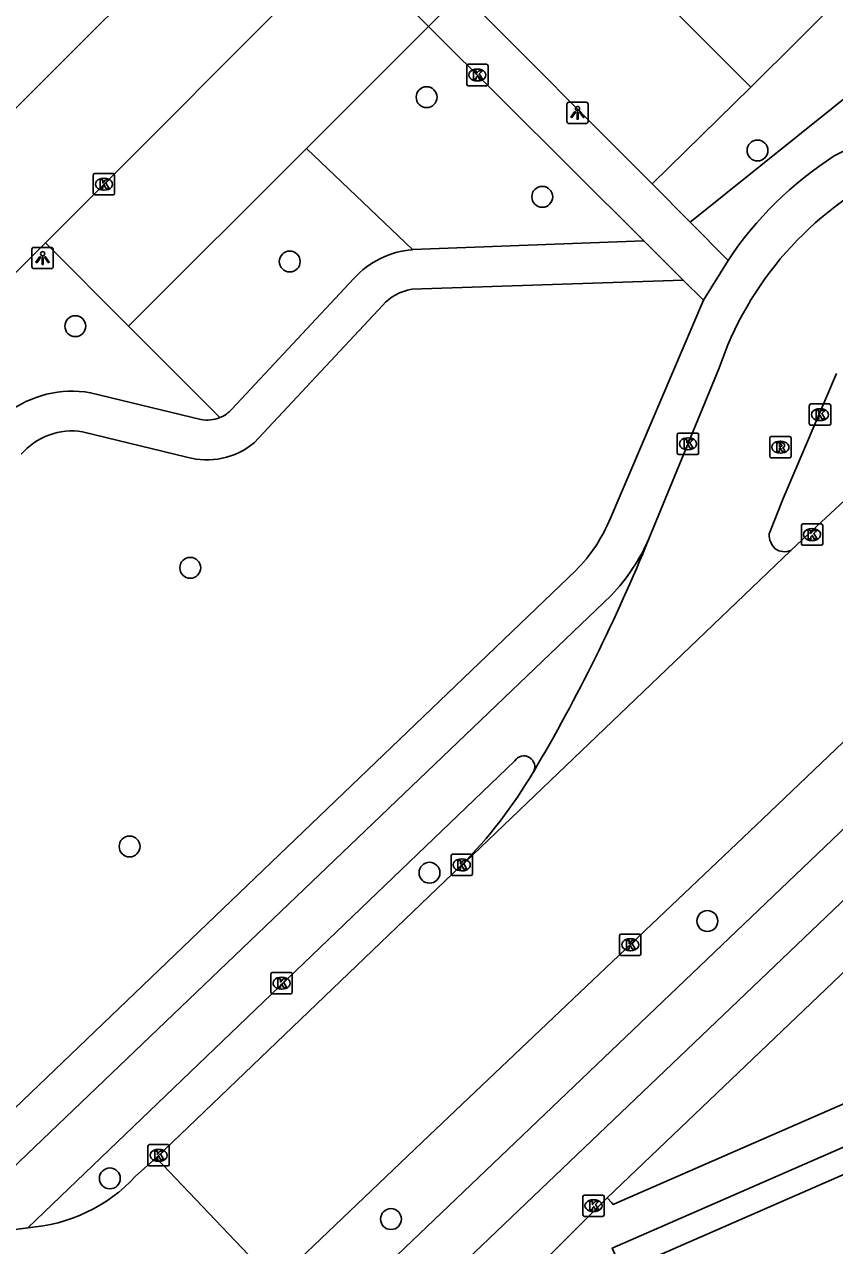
# Model space of a CAD drawing. Extents: x 159961 to 160856, y 382704 to 383353.
# Drawn here: x 160194 to 160232, y 382998 to 383055.2 of the extents above; entities that cross this region are included whole.
import ezdxf

# ---------------------------------------------------------------- set-up
doc = ezdxf.new("R2010")
doc.units = 0
for name, color, linetype in [('IMGEO_Boom', 7, 'Continuous'), ('IMGEO_Fietspad_open', 7, 'Continuous'), ('IMGEO_Groenvoorziening', 7, 'Continuous'), ('IMGEO_Kolk', 7, 'Continuous'), ('IMGEO_Lichtpunt', 7, 'Continuous'), ('IMGEO_Pand', 7, 'Continuous'), ('IMGEO_Parkeervlak_open', 7, 'Continuous'), ('IMGEO_Rijbaan_lokaal_gesloten', 7, 'Continuous'), ('IMGEO_Rijbaan_lokaal_open', 7, 'Continuous'), ('IMGEO_Rioolput', 7, 'Continuous'), ('IMGEO_Voetpad_halfverhard', 7, 'Continuous'), ('IMGEO_Voetpad_open', 7, 'Continuous')]:
    doc.layers.add(name, color=color, linetype=linetype)

msp = doc.modelspace()

# ---------------------------------------------------------------- linework, layer by layer
at = {"layer": 'IMGEO_Boom'}
for centre in [(160212.882, 383051.799), (160228.38, 383049.302), (160218.3, 383047.132), (160206.472, 383044.1), (160196.428, 383041.071), (160201.812, 383029.751), (160198.969, 383016.695), (160213.017, 383015.464), (160226.033, 383013.201), (160198.045, 383001.144), (160211.213, 382999.237)]:
    msp.add_circle(centre, 0.489, dxfattribs=at)
at = {"layer": 'IMGEO_Fietspad_open'}
for points in [[(160359.534, 383140.192), (160355.084, 383135.582), (160349.301, 383129.494), (160346.069, 383126.243), (160333.013, 383113.184), (160320.923, 383101.092), (160266.621, 383046.833), (160203.096, 382986.199)], [(160244.662, 383029.223), (160210.466, 382996.565), (160207.97, 382994.198)], [(160189.799, 382998.24), (160190.191, 382998.491), (160221.535, 383028.463)], [(160217.008, 383020.713), (160194.199, 382998.835)]]:
    msp.add_lwpolyline(points, dxfattribs=at)
for centre, radius, start, end in [((160214.642, 383034.952), 9.467, 316.7295, 336.0702), ((160217.434, 383020.427), 0.513, 331.6788, 146.1828)]:
    msp.add_arc(centre, radius, start, end, dxfattribs=at)
at = {"layer": 'IMGEO_Groenvoorziening'}
for points in [[(160245.237, 383062.018), (160225.225, 383045.944)], [(160223.445, 383047.733), (160228.075, 383052.263)], [(160212.222, 383044.656), (160207.249, 383049.392)], [(160198.925, 383041.069), (160203.201, 383036.786)]]:
    msp.add_lwpolyline(points, dxfattribs=at)
at = {"layer": 'IMGEO_Kolk'}
for p, q in [((160214.759, 383052.413), (160214.759, 383053.265)), ((160214.834, 383053.339), (160215.686, 383053.339)), ((160215.247, 383053.119), (160215.272, 383053.119)), ((160215.76, 383053.265), (160215.76, 383052.413)), ((160215.27, 383052.559), (160215.245, 383052.559)), ((160215.686, 383052.339), (160214.834, 383052.339)), ((160197.269, 383047.297), (160197.269, 383048.149)), ((160197.344, 383048.223), (160198.196, 383048.223)), ((160197.757, 383048.003), (160197.782, 383048.003)), ((160198.27, 383048.149), (160198.27, 383047.297)), ((160197.78, 383047.443), (160197.755, 383047.443)), ((160198.196, 383047.223), (160197.344, 383047.223)), ((160230.808, 383036.5), (160230.808, 383037.352)), ((160230.883, 383037.426), (160231.735, 383037.426)), ((160231.296, 383037.206), (160231.321, 383037.206)), ((160231.809, 383037.352), (160231.809, 383036.5)), ((160231.319, 383036.646), (160231.294, 383036.646)), ((160224.624, 383035.134), (160224.624, 383035.986)), ((160224.699, 383036.06), (160225.551, 383036.06)), ((160225.625, 383035.986), (160225.625, 383035.134)), ((160231.735, 383036.426), (160230.883, 383036.426)), ((160225.112, 383035.84), (160225.137, 383035.84)), ((160225.551, 383035.06), (160224.699, 383035.06)), ((160225.135, 383035.28), (160225.11, 383035.28)), ((160230.435, 383030.88), (160230.435, 383031.732)), ((160230.51, 383031.806), (160231.362, 383031.806)), ((160230.923, 383031.586), (160230.948, 383031.586)), ((160231.436, 383031.732), (160231.436, 383030.88)), ((160231.362, 383030.806), (160230.51, 383030.806)), ((160230.946, 383031.026), (160230.921, 383031.026)), ((160214.026, 383015.405), (160214.026, 383016.257)), ((160214.101, 383016.331), (160214.953, 383016.331)), ((160214.514, 383016.111), (160214.539, 383016.111)), ((160215.027, 383016.257), (160215.027, 383015.405)), ((160214.953, 383015.331), (160214.101, 383015.331)), ((160214.537, 383015.551), (160214.512, 383015.551)), ((160221.922, 383011.665), (160221.922, 383012.517)), ((160221.997, 383012.591), (160222.849, 383012.591)), ((160222.923, 383012.517), (160222.923, 383011.665)), ((160222.41, 383012.371), (160222.435, 383012.371)), ((160222.849, 383011.591), (160221.997, 383011.591)), ((160222.433, 383011.811), (160222.408, 383011.811)), ((160205.59, 383009.864), (160205.59, 383010.716)), ((160205.665, 383010.79), (160206.517, 383010.79)), ((160206.591, 383010.716), (160206.591, 383009.864)), ((160206.078, 383010.57), (160206.103, 383010.57)), ((160206.517, 383009.79), (160205.665, 383009.79)), ((160206.101, 383010.01), (160206.076, 383010.01)), ((160199.905, 383002.725), (160200.757, 383002.725)), ((160199.83, 383001.799), (160199.83, 383002.651)), ((160200.318, 383002.505), (160200.343, 383002.505)), ((160200.831, 383002.651), (160200.831, 383001.799)), ((160200.757, 383001.725), (160199.905, 383001.725)), ((160200.341, 383001.945), (160200.316, 383001.945)), ((160220.201, 382999.439), (160220.201, 383000.291)), ((160220.276, 383000.365), (160221.128, 383000.365)), ((160220.689, 383000.145), (160220.714, 383000.145)), ((160221.202, 383000.291), (160221.202, 382999.439)), ((160221.128, 382999.365), (160220.276, 382999.365)), ((160220.712, 382999.585), (160220.687, 382999.585))]:
    msp.add_line(p, q, dxfattribs=at)
for points in [[(160214.759, 383052.413), (160214.759, 383053.265)], [(160214.834, 383053.339), (160215.686, 383053.339)], [(160215.08, 383053.039), (160215.203, 383053.039), (160215.203, 383052.888), (160215.333, 383053.039), (160215.497, 383053.039), (160215.351, 383052.888), (160215.504, 383052.639), (160215.352, 383052.639), (160215.267, 383052.803), (160215.203, 383052.736), (160215.203, 383052.639), (160215.08, 383052.639), (160215.08, 383053.039)], [(160215.76, 383053.265), (160215.76, 383052.413)], [(160215.686, 383052.339), (160214.834, 383052.339)], [(160197.269, 383047.297), (160197.269, 383048.149)], [(160197.344, 383048.223), (160198.196, 383048.223)], [(160197.59, 383047.923), (160197.713, 383047.923), (160197.713, 383047.772), (160197.843, 383047.923), (160198.007, 383047.923), (160197.861, 383047.772), (160198.014, 383047.523), (160197.862, 383047.523), (160197.777, 383047.687), (160197.713, 383047.62), (160197.713, 383047.523), (160197.59, 383047.523), (160197.59, 383047.923)], [(160198.27, 383048.149), (160198.27, 383047.297)], [(160198.196, 383047.223), (160197.344, 383047.223)], [(160230.808, 383036.5), (160230.808, 383037.352)], [(160230.883, 383037.426), (160231.735, 383037.426)], [(160231.129, 383037.126), (160231.252, 383037.126), (160231.252, 383036.975), (160231.382, 383037.126), (160231.546, 383037.126), (160231.4, 383036.975), (160231.553, 383036.726), (160231.401, 383036.726), (160231.316, 383036.89), (160231.252, 383036.823), (160231.252, 383036.726), (160231.129, 383036.726), (160231.129, 383037.126)], [(160231.809, 383037.352), (160231.809, 383036.5)], [(160224.624, 383035.134), (160224.624, 383035.986)], [(160224.699, 383036.06), (160225.551, 383036.06)], [(160225.625, 383035.986), (160225.625, 383035.134)], [(160231.735, 383036.426), (160230.883, 383036.426)], [(160224.945, 383035.76), (160225.068, 383035.76), (160225.068, 383035.609), (160225.198, 383035.76), (160225.362, 383035.76), (160225.216, 383035.609), (160225.369, 383035.36), (160225.217, 383035.36), (160225.132, 383035.524), (160225.068, 383035.457), (160225.068, 383035.36), (160224.945, 383035.36), (160224.945, 383035.76)], [(160225.551, 383035.06), (160224.699, 383035.06)], [(160230.435, 383030.88), (160230.435, 383031.732)], [(160230.51, 383031.806), (160231.362, 383031.806)], [(160230.756, 383031.506), (160230.879, 383031.506), (160230.879, 383031.355), (160231.009, 383031.506), (160231.173, 383031.506), (160231.027, 383031.355), (160231.18, 383031.106), (160231.028, 383031.106), (160230.943, 383031.27), (160230.879, 383031.203), (160230.879, 383031.106), (160230.756, 383031.106), (160230.756, 383031.506)], [(160231.436, 383031.732), (160231.436, 383030.88)], [(160231.362, 383030.806), (160230.51, 383030.806)], [(160214.026, 383015.405), (160214.026, 383016.257)], [(160214.101, 383016.331), (160214.953, 383016.331)], [(160214.347, 383016.031), (160214.47, 383016.031), (160214.47, 383015.88), (160214.6, 383016.031), (160214.764, 383016.031), (160214.618, 383015.88), (160214.771, 383015.631), (160214.619, 383015.631), (160214.534, 383015.795), (160214.47, 383015.728), (160214.47, 383015.631), (160214.347, 383015.631), (160214.347, 383016.031)], [(160215.027, 383016.257), (160215.027, 383015.405)], [(160214.953, 383015.331), (160214.101, 383015.331)], [(160221.922, 383011.665), (160221.922, 383012.517)], [(160221.997, 383012.591), (160222.849, 383012.591)], [(160222.923, 383012.517), (160222.923, 383011.665)], [(160222.243, 383012.291), (160222.366, 383012.291), (160222.366, 383012.14), (160222.496, 383012.291), (160222.66, 383012.291), (160222.514, 383012.14), (160222.667, 383011.891), (160222.515, 383011.891), (160222.43, 383012.055), (160222.366, 383011.988), (160222.366, 383011.891), (160222.243, 383011.891), (160222.243, 383012.291)], [(160222.849, 383011.591), (160221.997, 383011.591)], [(160205.59, 383009.864), (160205.59, 383010.716)], [(160205.665, 383010.79), (160206.517, 383010.79)], [(160206.591, 383010.716), (160206.591, 383009.864)], [(160205.911, 383010.49), (160206.034, 383010.49), (160206.034, 383010.339), (160206.164, 383010.49), (160206.328, 383010.49), (160206.182, 383010.339), (160206.335, 383010.09), (160206.183, 383010.09), (160206.098, 383010.254), (160206.034, 383010.187), (160206.034, 383010.09), (160205.911, 383010.09), (160205.911, 383010.49)], [(160206.517, 383009.79), (160205.665, 383009.79)], [(160199.905, 383002.725), (160200.757, 383002.725)], [(160199.83, 383001.799), (160199.83, 383002.651)], [(160200.151, 383002.425), (160200.274, 383002.425), (160200.274, 383002.274), (160200.404, 383002.425), (160200.568, 383002.425), (160200.422, 383002.274), (160200.575, 383002.025), (160200.423, 383002.025), (160200.338, 383002.189), (160200.274, 383002.122), (160200.274, 383002.025), (160200.151, 383002.025), (160200.151, 383002.425)], [(160200.831, 383002.651), (160200.831, 383001.799)], [(160200.757, 383001.725), (160199.905, 383001.725)], [(160220.201, 382999.439), (160220.201, 383000.291)], [(160220.276, 383000.365), (160221.128, 383000.365)], [(160220.522, 383000.065), (160220.645, 383000.065), (160220.645, 382999.914), (160220.775, 383000.065), (160220.939, 383000.065), (160220.793, 382999.914), (160220.946, 382999.665), (160220.794, 382999.665), (160220.709, 382999.829), (160220.645, 382999.762), (160220.645, 382999.665), (160220.522, 382999.665), (160220.522, 383000.065)], [(160221.202, 383000.291), (160221.202, 382999.439)], [(160221.128, 382999.365), (160220.276, 382999.365)]]:
    msp.add_lwpolyline(points, dxfattribs=at)
for centre, start, end in [((160214.836, 383053.263), 91.552, 178.448), ((160214.836, 383053.263), 91.552, 178.448), ((160215.684, 383053.263), 1.552, 88.448), ((160215.684, 383053.263), 1.552, 88.448), ((160214.836, 383052.415), 181.552, 268.448), ((160214.836, 383052.415), 181.552, 268.448), ((160215.684, 383052.415), 271.552, 358.448), ((160215.684, 383052.415), 271.552, 358.448), ((160197.346, 383048.147), 91.552, 178.448), ((160197.346, 383048.147), 91.552, 178.448), ((160198.194, 383048.147), 1.552, 88.448), ((160198.194, 383048.147), 1.552, 88.448), ((160197.346, 383047.299), 181.552, 268.448), ((160197.346, 383047.299), 181.552, 268.448), ((160198.194, 383047.299), 271.552, 358.448), ((160198.194, 383047.299), 271.552, 358.448), ((160230.885, 383037.35), 91.552, 178.448), ((160230.885, 383037.35), 91.552, 178.448), ((160231.733, 383037.35), 1.552, 88.448), ((160231.733, 383037.35), 1.552, 88.448), ((160230.885, 383036.502), 181.552, 268.448), ((160230.885, 383036.502), 181.552, 268.448), ((160231.733, 383036.502), 271.552, 358.448), ((160231.733, 383036.502), 271.552, 358.448), ((160224.701, 383035.984), 91.552, 178.448), ((160224.701, 383035.984), 91.552, 178.448), ((160225.549, 383035.984), 1.552, 88.448), ((160225.549, 383035.984), 1.552, 88.448), ((160224.701, 383035.136), 181.552, 268.448), ((160224.701, 383035.136), 181.552, 268.448), ((160225.549, 383035.136), 271.552, 358.448), ((160225.549, 383035.136), 271.552, 358.448), ((160230.512, 383031.73), 91.552, 178.448), ((160230.512, 383031.73), 91.552, 178.448), ((160231.36, 383031.73), 1.552, 88.448), ((160231.36, 383031.73), 1.552, 88.448), ((160230.512, 383030.882), 181.552, 268.448), ((160230.512, 383030.882), 181.552, 268.448), ((160231.36, 383030.882), 271.552, 358.448), ((160231.36, 383030.882), 271.552, 358.448), ((160214.103, 383016.255), 91.552, 178.448), ((160214.103, 383016.255), 91.552, 178.448), ((160214.951, 383016.255), 1.552, 88.448), ((160214.951, 383016.255), 1.552, 88.448), ((160214.103, 383015.407), 181.552, 268.448), ((160214.103, 383015.407), 181.552, 268.448), ((160214.951, 383015.407), 271.552, 358.448), ((160214.951, 383015.407), 271.552, 358.448), ((160221.999, 383012.515), 91.552, 178.448), ((160221.999, 383012.515), 91.552, 178.448), ((160222.847, 383012.515), 1.552, 88.448), ((160222.847, 383012.515), 1.552, 88.448), ((160221.999, 383011.667), 181.552, 268.448), ((160221.999, 383011.667), 181.552, 268.448), ((160222.847, 383011.667), 271.552, 358.448), ((160222.847, 383011.667), 271.552, 358.448), ((160205.667, 383010.714), 91.552, 178.448), ((160205.667, 383010.714), 91.552, 178.448), ((160206.515, 383010.714), 1.552, 88.448), ((160206.515, 383010.714), 1.552, 88.448), ((160205.667, 383009.866), 181.552, 268.448), ((160205.667, 383009.866), 181.552, 268.448), ((160206.515, 383009.866), 271.552, 358.448), ((160206.515, 383009.866), 271.552, 358.448), ((160199.907, 383002.649), 91.552, 178.448), ((160199.907, 383002.649), 91.552, 178.448), ((160200.755, 383002.649), 1.552, 88.448), ((160200.755, 383002.649), 1.552, 88.448), ((160199.907, 383001.801), 181.552, 268.448), ((160199.907, 383001.801), 181.552, 268.448), ((160200.755, 383001.801), 271.552, 358.448), ((160200.755, 383001.801), 271.552, 358.448), ((160220.278, 383000.289), 91.552, 178.448), ((160220.278, 383000.289), 91.552, 178.448), ((160221.126, 383000.289), 1.552, 88.448), ((160221.126, 383000.289), 1.552, 88.448), ((160220.278, 382999.441), 181.552, 268.448), ((160220.278, 382999.441), 181.552, 268.448), ((160221.126, 382999.441), 271.552, 358.448), ((160221.126, 382999.441), 271.552, 358.448)]:
    msp.add_arc(centre, 0.0765, start, end, dxfattribs=at)
for centre, major_axis, ratio, start_param, end_param in [((160215.246, 383052.839), (-0.387, 0.002), 0.722429, 4.712389, 7.853982), ((160215.271, 383052.839), (-0.39, 0.002), 0.717154, 1.570796, 4.712389), ((160197.756, 383047.723), (-0.387, 0.002), 0.722429, 4.712389, 7.853982), ((160197.781, 383047.723), (-0.39, 0.002), 0.717154, 1.570796, 4.712389), ((160231.295, 383036.926), (-0.387, 0.002), 0.722429, 4.712389, 7.853982), ((160231.32, 383036.926), (-0.39, 0.002), 0.717154, 1.570796, 4.712389), ((160225.111, 383035.56), (-0.387, 0.002), 0.722429, 4.712389, 7.853982), ((160225.136, 383035.56), (-0.39, 0.002), 0.717154, 1.570796, 4.712389), ((160230.922, 383031.306), (-0.387, 0.002), 0.722429, 4.712389, 7.853982), ((160230.947, 383031.306), (-0.39, 0.002), 0.717154, 1.570796, 4.712389), ((160214.513, 383015.831), (-0.387, 0.002), 0.722429, 4.712389, 7.853982), ((160214.538, 383015.831), (-0.39, 0.002), 0.717154, 1.570796, 4.712389), ((160222.409, 383012.091), (-0.387, 0.002), 0.722429, 4.712389, 7.853982), ((160222.434, 383012.091), (-0.39, 0.002), 0.717154, 1.570796, 4.712389), ((160206.077, 383010.29), (-0.387, 0.002), 0.722429, 4.712389, 7.853982), ((160206.102, 383010.29), (-0.39, 0.002), 0.717154, 1.570796, 4.712389), ((160200.317, 383002.225), (-0.387, 0.002), 0.722429, 4.712389, 7.853982), ((160200.342, 383002.225), (-0.39, 0.002), 0.717154, 1.570796, 4.712389), ((160220.688, 382999.865), (-0.387, 0.002), 0.722429, 4.712389, 7.853982), ((160220.713, 382999.865), (-0.39, 0.002), 0.717154, 1.570796, 4.712389)]:
    msp.add_ellipse(centre, major_axis=major_axis, ratio=ratio, start_param=start_param, end_param=end_param, dxfattribs=at)
at = {"layer": 'IMGEO_Lichtpunt'}
for p, q in [((160219.452, 383051.468), (160219.452, 383050.661)), ((160219.452, 383051.468), (160219.452, 383050.661)), ((160220.354, 383051.563), (160219.546, 383051.563)), ((160220.354, 383051.563), (160219.546, 383051.563)), ((160220.448, 383050.661), (160220.448, 383051.468)), ((160220.448, 383050.661), (160220.448, 383051.468)), ((160219.546, 383050.567), (160220.354, 383050.567)), ((160219.546, 383050.567), (160220.354, 383050.567)), ((160194.398, 383044.668), (160194.398, 383043.861)), ((160194.398, 383044.668), (160194.398, 383043.861)), ((160195.3, 383044.763), (160194.492, 383044.763)), ((160195.3, 383044.763), (160194.492, 383044.763)), ((160195.394, 383043.861), (160195.394, 383044.668)), ((160195.394, 383043.861), (160195.394, 383044.668)), ((160194.492, 383043.767), (160195.3, 383043.767)), ((160194.492, 383043.767), (160195.3, 383043.767))]:
    msp.add_line(p, q, dxfattribs=at)
for points in [[(160219.826, 383051.132), (160219.865, 383051.104), (160219.677, 383050.842), (160219.639, 383050.869), (160219.826, 383051.132)], [(160219.928, 383051.084), (160219.975, 383051.084), (160219.975, 383050.762), (160219.928, 383050.762), (160219.928, 383051.084)], [(160220.038, 383051.104), (160220.076, 383051.131), (160220.263, 383050.869), (160220.224, 383050.841), (160220.038, 383051.104)], [(160194.772, 383044.332), (160194.811, 383044.304), (160194.623, 383044.042), (160194.585, 383044.069), (160194.772, 383044.332)], [(160194.874, 383044.284), (160194.921, 383044.284), (160194.921, 383043.962), (160194.874, 383043.962), (160194.874, 383044.284)], [(160194.984, 383044.304), (160195.022, 383044.331), (160195.209, 383044.069), (160195.17, 383044.041), (160194.984, 383044.304)]]:
    msp.add_lwpolyline(points, dxfattribs=at)
for centre in [(160219.951, 383051.266), (160194.897, 383044.466)]:
    msp.add_circle(centre, 0.0994, dxfattribs=at)
for centre, start, end in [((160219.546, 383051.468), 90, 180), ((160219.546, 383051.468), 90, 180), ((160220.354, 383051.468), 0, 90), ((160220.354, 383051.468), 0, 90), ((160219.546, 383050.661), 180, 270), ((160219.546, 383050.661), 180, 270), ((160220.354, 383050.661), 270, 0), ((160220.354, 383050.661), 270, 360), ((160194.492, 383044.668), 90, 180), ((160194.492, 383044.668), 90, 180), ((160195.3, 383044.668), 0, 90), ((160195.3, 383044.668), 0, 90), ((160194.492, 383043.861), 180, 270), ((160194.492, 383043.861), 180, 270), ((160195.3, 383043.861), 270, 0), ((160195.3, 383043.861), 270, 360)]:
    msp.add_arc(centre, 0.0946, start, end, dxfattribs=at)
at = {"layer": 'IMGEO_Pand'}
for points in [[(160208.109, 383085.586), (160209.034, 383084.66), (160202.369, 383078.004), (160204.972, 383075.397), (160207.068, 383073.298), (160212.409, 383067.95), (160214.556, 383065.801), (160222.624, 383057.722), (160224.716, 383055.626), (160228.075, 383052.263)], [(160228.075, 383052.263), (160232.585, 383056.767)], [(160292.649, 383027.642), (160229.378, 383000), (160222.051, 382996.799)]]:
    msp.add_lwpolyline(points, dxfattribs=at)
at = {"layer": 'IMGEO_Parkeervlak_open'}
for points in [[(160207.249, 383049.392), (160212.974, 383055.117)], [(160207.249, 383049.392), (160198.925, 383041.069)], [(160198.925, 383041.069), (160195.025, 383044.976)]]:
    msp.add_lwpolyline(points, dxfattribs=at)
at = {"layer": 'IMGEO_Rijbaan_lokaal_gesloten'}
for points in [[(160229.941, 383030.558), (160230.481, 383031.072), (160237.264, 383037.374), (160239.281, 383039.309), (160253.577, 383052.895), (160257.319, 383056.597)], [(160223.295, 383031.112), (160226.571, 383039.07)], [(160228.925, 383031.336), (160229.582, 383033.002), (160232.081, 383038.848)], [(160214.488, 383015.79), (160214.674, 383015.938), (160229.941, 383030.558)], [(160241.075, 383030.001), (160234.099, 383023.201), (160228.63, 383017.988), (160213.006, 383003.15), (160205.896, 382996.376)], [(160200.211, 383002.11), (160214.488, 383015.79)]]:
    msp.add_lwpolyline(points, dxfattribs=at)
for centre, radius, start, end in [((160241.699, 383033.994), 15.956, 116.023, 161.4521), ((160229.879, 383031.326), 0.954, 179.4031, 225.8132), ((160146.203, 383062.467), 83.225, 329.46509, 337.86712), ((160229.655, 383031.272), 0.769, 234.9929, 291.8253), ((160198.416, 383031.73), 22.636, 315.2366, 329.3319)]:
    msp.add_arc(centre, radius, start, end, dxfattribs=at)
at = {"layer": 'IMGEO_Rijbaan_lokaal_open'}
for points in [[(160187.319, 383044.997), (160201.41, 383059.066)], [(160212.974, 383055.117), (160209.074, 383059.049), (160195.025, 383044.976)], [(160214.527, 383056.696), (160212.974, 383055.117)], [(160195.025, 383044.976), (160191.105, 383041.088)], [(160200.211, 383002.11), (160199.25, 383001.244)], [(160205.776, 382996.262), (160200.211, 383002.11)], [(160194.199, 382998.835), (160189.799, 382998.24)]]:
    msp.add_lwpolyline(points, dxfattribs=at)
msp.add_arc((160193.686, 383006.411), 7.594, 273.8765, 317.1197, dxfattribs=at)
at = {"layer": 'IMGEO_Rioolput'}
for p, q in [((160229.028, 383035.902), (160229.88, 383035.902)), ((160228.953, 383034.976), (160228.953, 383035.828)), ((160229.441, 383035.682), (160229.466, 383035.682)), ((160229.954, 383035.828), (160229.954, 383034.976)), ((160229.88, 383034.902), (160229.028, 383034.902)), ((160229.464, 383035.122), (160229.439, 383035.122))]:
    msp.add_line(p, q, dxfattribs=at)
for points in [[(160229.028, 383035.902), (160229.88, 383035.902)], [(160228.953, 383034.976), (160228.953, 383035.828)], [(160229.542, 383035.6), (160229.29, 383035.602), (160229.29, 383035.202)], [(160229.29, 383035.202), (160229.414, 383035.202), (160229.414, 383035.364), (160229.425, 383035.364)], [(160229.468, 383035.521), (160229.414, 383035.521), (160229.414, 383035.44)], [(160229.414, 383035.44), (160229.466, 383035.44)], [(160229.472, 383035.335), (160229.543, 383035.202), (160229.683, 383035.202), (160229.618, 383035.328)], [(160229.954, 383035.828), (160229.954, 383034.976)], [(160229.88, 383034.902), (160229.028, 383034.902)]]:
    msp.add_lwpolyline(points, dxfattribs=at)
for centre, radius, start, end in [((160229.03, 383035.826), 0.0765, 91.552, 178.448), ((160229.03, 383035.826), 0.0765, 91.552, 178.448), ((160229.878, 383035.826), 0.0765, 1.552, 88.448), ((160229.878, 383035.826), 0.0765, 1.552, 88.448), ((160229.424, 383035.311), 0.0533, 26.0293, 88.6989), ((160229.45, 383035.629), 0.19, 274.7715, 282.9687), ((160229.474, 383035.425), 0.0964, 77.0061, 93.1865), ((160229.488, 383035.482), 0.0378, 276.6634, 79.6772), ((160229.541, 383035.49), 0.109, 350.3612, 89.416), ((160229.539, 383035.49), 0.112, 277.5842, 350.9817), ((160229.523, 383035.275), 0.108, 29.5134, 73.7905), ((160229.03, 383034.978), 0.0765, 181.552, 268.448), ((160229.03, 383034.978), 0.0765, 181.552, 268.448), ((160229.878, 383034.978), 0.0765, 271.552, 358.448), ((160229.878, 383034.978), 0.0765, 271.552, 358.448)]:
    msp.add_arc(centre, radius, start, end, dxfattribs=at)
for centre, major_axis, ratio, start_param, end_param in [((160229.44, 383035.402), (-0.387, 0.002), 0.722429, 4.712389, 7.853982), ((160229.465, 383035.402), (-0.39, 0.002), 0.717154, 1.570796, 4.712389)]:
    msp.add_ellipse(centre, major_axis=major_axis, ratio=ratio, start_param=start_param, end_param=end_param, dxfattribs=at)
at = {"layer": 'IMGEO_Voetpad_halfverhard'}
for points in [[(160223.052, 383045.07), (160212.222, 383044.656)], [(160209.47, 383043.302), (160203.764, 383037.187)], [(160224.898, 383043.229), (160212.185, 383042.802)], [(160210.824, 383042.052), (160204.806, 383035.604)], [(160202.308, 383036.697), (160197.133, 383037.949)], [(160201.652, 383034.937), (160196.771, 383036.122)]]:
    msp.add_lwpolyline(points, dxfattribs=at)
for centre, radius, start, end in [((160212.573, 383040.468), 4.202, 94.7948, 137.6001), ((160212.582, 383040.472), 2.363, 99.6649, 138.0504), ((160196.276, 383033.011), 5.012, 80.154, 127.3716), ((160202.599, 383038.227), 1.562, 292.6787, 318.2425), ((160202.606, 383038.231), 1.562, 259.0011, 292.382), ((160196.274, 383033.017), 3.145, 80.9039, 139.2857), ((160202.597, 383038.259), 3.454, 254.1192, 309.7625)]:
    msp.add_arc(centre, radius, start, end, dxfattribs=at)
at = {"layer": 'IMGEO_Voetpad_open'}
for points in [[(160221.343, 383000.23), (160267.761, 383044.535), (160293.902, 383070.519)], [(160223.445, 383047.733), (160214.527, 383056.696)], [(160212.974, 383055.117), (160223.052, 383045.07)], [(160225.225, 383045.944), (160223.445, 383047.733)], [(160227.005, 383044.155), (160225.225, 383045.944)], [(160223.052, 383045.07), (160224.898, 383043.229)], [(160225.846, 383042.284), (160227.005, 383044.155)], [(160224.898, 383043.229), (160225.846, 383042.284)], [(160225.846, 383042.284), (160221.495, 383032.08)], [(160291.641, 383030.493), (160221.796, 383000), (160221.626, 382999.926), (160221.557, 383000), (160221.343, 383000.23)], [(160219.867, 383029.623), (160190.184, 383001.184)], [(160222.051, 382996.799), (160221.58, 382997.876), (160292.175, 383028.72)], [(160221.343, 383000.23), (160214.319, 382993.195)]]:
    msp.add_lwpolyline(points, dxfattribs=at)
for centre, radius, start, end in [((160195.419, 383118.599), 78.577, 297.72746, 308.23212), ((160241.059, 383034.836), 16.863, 122.5834, 146.4523), ((160214.549, 383034.915), 7.502, 315.1433, 337.8)]:
    msp.add_arc(centre, radius, start, end, dxfattribs=at)

doc.saveas('drawing.dxf')
